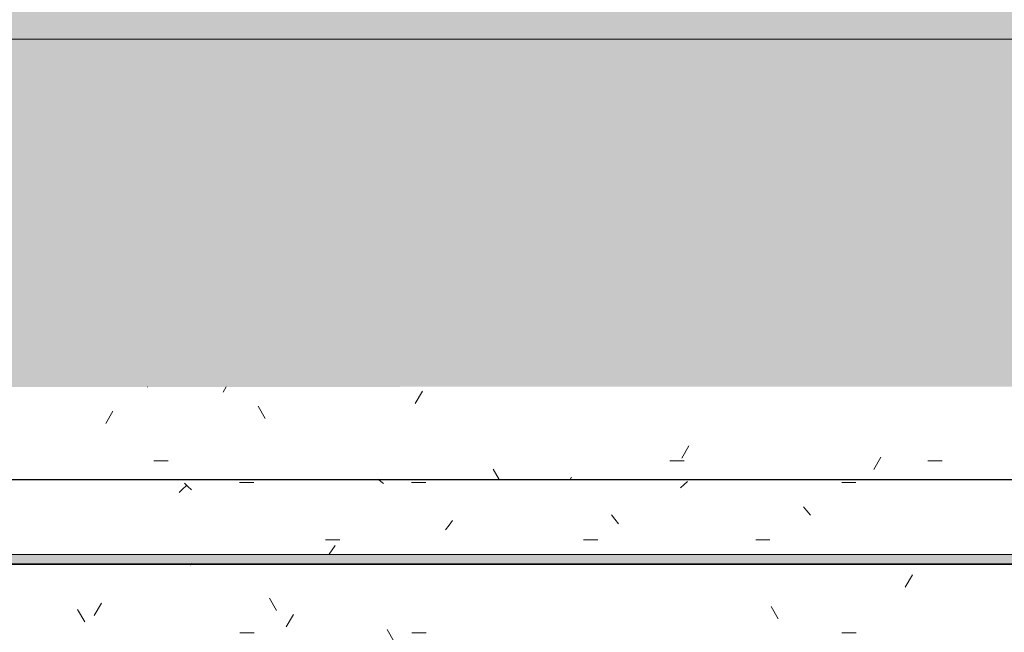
# Model space of a CAD drawing. Header units: millimetres. Extents: x -62758 to 78208, y -26429 to 33271.
# Tile 828 of 1056: x -15759 to -13433, y 30075 to 31523. Entities that reach past the tile are written whole.
import ezdxf

# ---------------------------------------------------------------- set-up
doc = ezdxf.new("R2010")
doc.units = ezdxf.units.MM
for name, color, linetype, lineweight in [('A-FLOR', 192, 'Continuous', 18), ('A-FLOR-PATT', 8, 'Continuous', 18), ('A-GENM', 13, 'Continuous', 9)]:
    doc.layers.add(name, color=color, linetype=linetype, lineweight=lineweight)
pattern_1 = [(0, (0, 0), (812.8, 203.2), [33.528, -576.072, 33.528, -576.072, -3251.2]), (0, (0, 0), (812.8, 203.2), [-1219.2, 33.528, -1185.672, 33.528, -576.072, -1422.4]), (0, (0, 0), (812.8, 203.2), [-3048, 33.528, -372.872, 33.528, -982.472]), (120, (304.8, 101.6), (-582.3764, 602.30545), [33.528, -576.072, 33.528, -576.072, -3251.2]), (120, (304.8, 101.6), (-582.3764, 602.30545), [-1219.2, 33.528, -1185.672, 33.528, -576.072, -1422.4]), (120, (304.8, 101.6), (-582.3764, 602.30545), [-3048, 33.528, -372.872, 33.528, -982.472]), (240, (406.4, 508), (-230.4236, -805.50545), [33.528, -576.072, 33.528, -576.072, -3251.2]), (240, (406.4, 508), (-230.4236, -805.50545), [-1219.2, 33.528, -1185.672, 33.528, -576.072, -1422.4]), (240, (406.4, 508), (-230.4236, -805.50545), [-3048, 33.528, -372.872, 33.528, -982.472])]

# ---------------------------------------------------------------- blocks, each defined once
blk = doc.blocks.new('FP_178-PLANTA DE IMPERMEABILIZAÇÃO - TÉRREO')
at = {"layer": 'A-GENM', "lineweight": 5}
for p, q in [((-15356.9, 30234.4), (-15357, 30234.4)), ((-15356.8, 30234.4), (-15356.9, 30234.4)), ((-15356.7, 30234.5), (-15356.8, 30234.4)), ((-15356.6, 30234.5), (-15356.7, 30234.5)), ((-15356.5, 30234.5), (-15356.6, 30234.5)), ((-15356.4, 30234.6), (-15356.5, 30234.5)), ((-15356.3, 30234.6), (-15356.4, 30234.6)), ((-15356.2, 30234.7), (-15356.3, 30234.6)), ((-15356.1, 30234.8), (-15356.2, 30234.7)), ((-15356, 30234.8), (-15356.1, 30234.8)), ((-15355.9, 30234.9), (-15356, 30234.8)), ((-15355.8, 30235), (-15355.9, 30234.9)), ((-15355.7, 30235.1), (-15355.8, 30235)), ((-15355.6, 30235.2), (-15355.7, 30235.1)), ((-15355.5, 30235.3), (-15355.6, 30235.2)), ((-15355.4, 30235.4), (-15355.5, 30235.3)), ((-15355.3, 30235.5), (-15355.4, 30235.4))]:
    blk.add_line(p, q, dxfattribs=at)
blk = doc.blocks.new('FP_181-PLANTA DE IMPERMEABILIZAÇÃO - TÉRREO')
at = {"layer": 'A-GENM', "lineweight": 5}
for p, q in [((-15356.9, 30234.4), (-15357, 30234.4)), ((-15356.8, 30234.4), (-15356.9, 30234.4)), ((-15356.7, 30234.5), (-15356.8, 30234.4)), ((-15356.6, 30234.5), (-15356.7, 30234.5)), ((-15356.5, 30234.5), (-15356.6, 30234.5)), ((-15356.4, 30234.6), (-15356.5, 30234.5)), ((-15356.3, 30234.6), (-15356.4, 30234.6)), ((-15356.2, 30234.7), (-15356.3, 30234.6)), ((-15356.1, 30234.8), (-15356.2, 30234.7)), ((-15356, 30234.8), (-15356.1, 30234.8)), ((-15355.9, 30234.9), (-15356, 30234.8)), ((-15355.8, 30235), (-15355.9, 30234.9)), ((-15355.7, 30235.1), (-15355.8, 30235)), ((-15355.6, 30235.2), (-15355.7, 30235.1)), ((-15355.5, 30235.3), (-15355.6, 30235.2)), ((-15355.4, 30235.4), (-15355.5, 30235.3)), ((-15355.3, 30235.5), (-15355.4, 30235.4))]:
    blk.add_line(p, q, dxfattribs=at)
blk = doc.blocks.new('FP_183-PLANTA DE IMPERMEABILIZAÇÃO - TÉRREO')
at = {"layer": 'A-GENM', "lineweight": 5}
for p, q in [((-15356.9, 30234.4), (-15357, 30234.4)), ((-15356.8, 30234.4), (-15356.9, 30234.4)), ((-15356.7, 30234.5), (-15356.8, 30234.4)), ((-15356.6, 30234.5), (-15356.7, 30234.5)), ((-15356.5, 30234.5), (-15356.6, 30234.5)), ((-15356.4, 30234.6), (-15356.5, 30234.5)), ((-15356.3, 30234.6), (-15356.4, 30234.6)), ((-15356.2, 30234.7), (-15356.3, 30234.6)), ((-15356.1, 30234.8), (-15356.2, 30234.7)), ((-15356, 30234.8), (-15356.1, 30234.8)), ((-15355.9, 30234.9), (-15356, 30234.8)), ((-15355.8, 30235), (-15355.9, 30234.9)), ((-15355.7, 30235.1), (-15355.8, 30235)), ((-15355.6, 30235.2), (-15355.7, 30235.1)), ((-15355.5, 30235.3), (-15355.6, 30235.2)), ((-15355.4, 30235.4), (-15355.5, 30235.3)), ((-15355.3, 30235.5), (-15355.4, 30235.4))]:
    blk.add_line(p, q, dxfattribs=at)
blk = doc.blocks.new('FP_185-PLANTA DE IMPERMEABILIZAÇÃO - TÉRREO')
at = {"layer": 'A-GENM', "lineweight": 5}
for p, q in [((-15356.9, 30234.4), (-15357, 30234.4)), ((-15356.8, 30234.4), (-15356.9, 30234.4)), ((-15356.7, 30234.5), (-15356.8, 30234.4)), ((-15356.6, 30234.5), (-15356.7, 30234.5)), ((-15356.5, 30234.5), (-15356.6, 30234.5)), ((-15356.4, 30234.6), (-15356.5, 30234.5)), ((-15356.3, 30234.6), (-15356.4, 30234.6)), ((-15356.2, 30234.7), (-15356.3, 30234.6)), ((-15356.1, 30234.8), (-15356.2, 30234.7)), ((-15356, 30234.8), (-15356.1, 30234.8)), ((-15355.9, 30234.9), (-15356, 30234.8)), ((-15355.8, 30235), (-15355.9, 30234.9)), ((-15355.7, 30235.1), (-15355.8, 30235)), ((-15355.6, 30235.2), (-15355.7, 30235.1)), ((-15355.5, 30235.3), (-15355.6, 30235.2)), ((-15355.4, 30235.4), (-15355.5, 30235.3)), ((-15355.3, 30235.5), (-15355.4, 30235.4))]:
    blk.add_line(p, q, dxfattribs=at)
blk = doc.blocks.new('FP_187-PLANTA DE IMPERMEABILIZAÇÃO - TÉRREO')
at = {"layer": 'A-GENM', "color": 130, "lineweight": 5}
blk.add_line((-18567, 30235.6), (-11022.5, 30235.6), dxfattribs=at)
at = {"layer": 'A-GENM', "lineweight": 5}
for p, q in [((-15356.8, 30234.4), (-15356.9, 30234.4)), ((-15356.7, 30234.4), (-15356.8, 30234.4)), ((-15356.6, 30234.5), (-15356.7, 30234.4)), ((-15356.5, 30234.5), (-15356.6, 30234.5)), ((-15356.4, 30234.5), (-15356.5, 30234.5)), ((-15356.3, 30234.6), (-15356.4, 30234.5)), ((-15356.2, 30234.6), (-15356.3, 30234.6)), ((-15356.1, 30234.7), (-15356.2, 30234.6)), ((-15356, 30234.8), (-15356.1, 30234.7)), ((-15355.9, 30234.8), (-15356, 30234.8)), ((-15355.8, 30234.9), (-15355.9, 30234.8)), ((-15355.7, 30235), (-15355.8, 30234.9)), ((-15355.6, 30235.1), (-15355.7, 30235)), ((-15355.5, 30235.2), (-15355.6, 30235.1)), ((-15355.4, 30235.3), (-15355.5, 30235.2)), ((-15355.3, 30235.4), (-15355.4, 30235.3)), ((-15355.2, 30235.5), (-15355.3, 30235.4)), ((-15355.1, 30235.7), (-15355.2, 30235.5)), ((-15355, 30235.8), (-15355.1, 30235.7)), ((-15354.9, 30235.9), (-15355, 30235.8)), ((-15354.8, 30236.1), (-15354.9, 30235.9)), ((-15354.7, 30236.2), (-15354.8, 30236.1)), ((-15354.6, 30236.4), (-15354.7, 30236.2)), ((-15354.5, 30236.5), (-15354.6, 30236.4)), ((-15354.4, 30236.7), (-15354.5, 30236.5)), ((-15354.3, 30236.9), (-15354.4, 30236.7)), ((-15354.2, 30237), (-15354.3, 30236.9)), ((-15354.1, 30237.2), (-15354.2, 30237)), ((-15354, 30237.4), (-15354.1, 30237.2))]:
    blk.add_line(p, q, dxfattribs=at)
blk = doc.blocks.new('FP_189-PLANTA DE IMPERMEABILIZAÇÃO - TÉRREO')
at = {"layer": 'A-GENM', "lineweight": 5}
for p, q in [((-15362.1, 30420), (-15370.5, 30427.5)), ((-15240, 30429.5), (-15206.5, 30429.5)), ((-14906.2, 30431.8), (-14912.3, 30436.8)), ((-14900.2, 30426.6), (-14906.2, 30431.8)), ((-14833.6, 30429.5), (-14800.1, 30429.5)), ((-14190, 30424.2), (-14198.4, 30416.5)), ((-14181.7, 30431.5), (-14190, 30424.2)), ((-13817.6, 30429.5), (-13784.1, 30429.5)), ((-15374.7, 30413.5), (-15383.1, 30405.3)), ((-15366.3, 30421.3), (-15374.7, 30413.5)), ((-15353.7, 30412.1), (-15362.1, 30420)), ((-13899.8, 30362.1), (-13908.2, 30372)), ((-13891.5, 30351.9), (-13899.8, 30362.1)), ((-14736.8, 30339.2), (-14745.2, 30328.3)), ((-14353.4, 30342.7), (-14361.8, 30353.2)), ((-14345, 30331.9), (-14353.4, 30342.7)), ((-14745.2, 30328.3), (-14753.6, 30317.1)), ((-15036.8, 30293.6), (-15003.3, 30293.6)), ((-14427.2, 30293.6), (-14393.7, 30293.6)), ((-14020.8, 30293.6), (-13987.3, 30293.6)), ((-15021.3, 30270.1), (-15028.2, 30259.8)), ((-15014.4, 30280.3), (-15021.3, 30270.1))]:
    blk.add_line(p, q, dxfattribs=at)
blk = doc.blocks.new('FP_190-PLANTA DE IMPERMEABILIZAÇÃO - TÉRREO')
at = {"layer": 'A-GENM', "color": 130, "lineweight": 5}
blk.add_line((-11022.5, 30436.3), (-18567, 30436.3), dxfattribs=at)
blk = doc.blocks.new('Brises20 - Brises-4973484-PLANTA DE IMPERMEABILIZAÇÃO - TÉRREO')
at = {"layer": 'A-GENM', "lineweight": 5}
blk.add_hatch(color=41, dxfattribs=at).paths.add_polyline_path([(-18568.6, 30237.3), (-11022.5, 30237.3), (-11022.5, 30259.2), (-18568.6, 30259.2), (-18568.6, 30242.8)])
at = {"layer": 'A-GENM', "color": 130, "lineweight": 5}
blk.add_line((-11022.5, 30435.8), (-18567, 30435.8), dxfattribs=at)
at = {"layer": 'A-GENM', "color": 90}
for p, q in [((-11022.5, 30259.2), (-18568.6, 30259.2)), ((-18568.6, 30237.3), (-11022.5, 30237.3))]:
    blk.add_line(p, q, dxfattribs=at)
at = {"layer": 'A-GENM', "color": 130, "lineweight": 5}
for name in ['FP_190-PLANTA DE IMPERMEABILIZAÇÃO - TÉRREO', 'FP_189-PLANTA DE IMPERMEABILIZAÇÃO - TÉRREO', 'FP_187-PLANTA DE IMPERMEABILIZAÇÃO - TÉRREO', 'FP_178-PLANTA DE IMPERMEABILIZAÇÃO - TÉRREO', 'FP_181-PLANTA DE IMPERMEABILIZAÇÃO - TÉRREO', 'FP_183-PLANTA DE IMPERMEABILIZAÇÃO - TÉRREO', 'FP_185-PLANTA DE IMPERMEABILIZAÇÃO - TÉRREO']:
    blk.add_blockref(name, (0, 0), dxfattribs=at)
blk = doc.blocks.new('BE-PMSa-MOD-ARQ-ESCOLA-EX-000-R_0056_rvt-1-PLANTA DE IMPERMEABILIZAÇÃO - TÉRREO')
at = {"layer": 'A-FLOR-PATT', "lineweight": 5}
h = blk.add_hatch(dxfattribs=at)
h.set_pattern_fill('FP_7', color=31, style=0, pattern_type=2)
h.set_pattern_definition(pattern_1)
h.paths.add_polyline_path([(-21335.5, 7705.9), (-21335.5, 10261.3), (-20691.5, 10262.1), (-20691.5, 10507.9), (-20249.5, 10507.9), (-20249.5, 10261.3), (-14566.5, 10262.1), (-14566.5, 10507.9), (-14124.5, 10507.9), (-14124.5, 10261.4), (-13021.5, 10262.1), (-13021.5, 10462.9), (-12669.5, 10462.9), (-12669.1, 10261.4), (-12135.5, 10261.4), (-12135.5, 10260.2), (-7685.5, 10260.2), (-7685.5, 10478.9), (-7295.5, 10478.9), (-7295.5, 10260.2), (-2935.5, 10260.2), (-2935.5, 10229.1), (-2918, 10224.4), (-2905.2, 10211.6), (-2900.9, 10192.8), (-2906, 10175.9), (-2913.4, 10168.4), (-2900.9, 10155.9), (-2895.5, 10135.9), (-2844.4, 10135.9), (-2844.4, 10478.9), (-2454.4, 10478.9), (-2454.4, 10135.9), (-1629.5, 10135.9), (-1629.5, 10478.9), (-1445.5, 10478.9), (-1445.5, 12840.9), (-2430.4, 12840.9), (-2430.4, 12609.4), (-2868.4, 12609.4), (-2868.4, 12840.9), (-7295.5, 12840.9), (-7295.5, 12633.9), (-7685.5, 12633.9), (-7685.5, 12840.9), (-12929.5, 12840.9), (-12929.5, 12604.9), (-13416.5, 12604.9), (-13416.5, 12840.9), (-14474.5, 12840.9), (-14474.5, 12604.9), (-14916.5, 12604.9), (-14916.5, 12840.9), (-20249.5, 12840.9), (-20249.5, 12604.9), (-20691.5, 12604.9), (-20691.5, 12840.9), (-25674.5, 12840.9), (-25674.5, 12604.9), (-26116.5, 12604.9), (-26116.5, 12840.9), (-27395.5, 12840.9), (-27395.5, 7705.9), (-26974.2, 7705.9)])
h.paths.add_polyline_path([(-26114.5, 10066.9), (-26114.5, 10506.9), (-25676.5, 10506.9), (-25676.5, 10066.9), (-26099.5, 10066.9)])
h.paths.add_polyline_path([(-7637.5, 10139.9), (-7637.5, 10433.9), (-7640.5, 10433.9), (-7640.5, 10139.9)])
h.paths.add_polyline_path([(-7343.5, 10139.9), (-7340.5, 10139.9), (-7340.5, 10433.9), (-7343.5, 10433.9), (-7343.5, 10142.9)])
h.paths.add_polyline_path([(-2931.6, 10174.8), (-2927.7, 10175.9), (-2922.7, 10178.8), (-2917.3, 10186.6), (-2915.9, 10190.6), (-2915.9, 10197.6), (-2918.2, 10204.1), (-2922.7, 10209.4), (-2931.2, 10213.3), (-2935.5, 10213.3), (-2934.5, 10175.6), (-2933.4, 10175.3)])
h.paths.add_polyline_path([(3940.5, 31476.9), (3940.5, 32334.9), (-33454.5, 32775.7), (-33454.5, 31476.9), (3679.7, 31476.9)])
h = blk.add_hatch(dxfattribs=at)
h.set_pattern_fill('FP_4', color=215, style=0, pattern_type=2)
h.set_pattern_definition(pattern_1)
h.paths.add_polyline_path([(8062.7, -25998.1), (8062.3, -23358.1), (4164, -23358.1), (4164, -23525.1), (3827, -23525.1), (3827, -23191.1), (3905.3, -23191.1), (3905.3, -18903.1), (2757.5, -18903.1), (2757.5, -18555), (-23, -18555.6), (-23, -21908.1), (-7307.5, -21908.1), (-7307.5, -21924.6), (-7387.5, -21924.6), (-7387.5, -21844.6), (-7477.5, -21845.5), (-7477.5, -24004.6), (-7387.5, -24004.6), (-7387.5, -23924.6), (-7307.5, -23924.6), (-7307.5, -24004.6), (-7327.5, -24004.6), (-7327.5, -25691.8), (-379.6, -25830.1), (-379.6, -24203.6), (420.4, -24203.6), (420.4, -24198.6), (470.4, -24198.6), (470.4, -24203.6), (495.4, -24203.6), (495.4, -24303.6), (995.4, -24303.6), (995.4, -24203.6), (1020.4, -24203.6), (1020.4, -24198.6), (1070.4, -24198.6), (1070.4, -24203.6), (2104.7, -24203.6), (2104.7, -25879.5), (5723.3, -25951.5)])
h.paths.add_polyline_path([(1954.7, -25876.5), (1954.7, -24353.6), (1070.4, -24353.6), (1070.4, -24358.6), (1020.4, -24358.6), (1020.4, -24353.6), (559.6, -24353.6), (559.6, -24359.6), (542.9, -24359.6), (543.5, -24377.4), (548.2, -24388.1), (560.4, -24393.1), (636, -24393.1), (644.8, -24388.3), (648.2, -24381.6), (649, -24380.6), (660.8, -24380.6), (661.8, -24384.9), (658, -24395.7), (648.3, -24404.7), (639.7, -24407), (635.4, -24407.1), (635.4, -24408.1), (560.4, -24407.1), (549.8, -24405.3), (542.6, -24402.2), (532.3, -24391.9), (527.9, -24375.6), (527.9, -24359.6), (511.3, -24359.6), (511.3, -24353.6), (470.4, -24353.6), (470.4, -24358.6), (420.4, -24358.6), (420.4, -24353.6), (-229.6, -24353.6), (-229.6, -25833.1), (1636.1, -25870.2)])
h.paths.add_polyline_path([(1220.5, -24152.1), (1210.8, -24150.9), (1201.8, -24147.1), (1194, -24141.1), (1188.1, -24133.4), (1184.3, -24124.3), (1183, -24114.6), (1184.3, -24104.9), (1188.1, -24095.9), (1194, -24088.1), (1201.8, -24082.2), (1210.8, -24078.4), (1220.5, -24077.1), (1230.3, -24078.4), (1239.3, -24082.2), (1247.1, -24088.1), (1253, -24095.9), (1256.8, -24104.9), (1258, -24114.6), (1256.8, -24124.3), (1253, -24133.4), (1247.1, -24141.1), (1239.3, -24147.1), (1230.3, -24150.9)])
h.paths.add_polyline_path([(-7197.5, -23914.6), (-7197.5, -23874.6), (-6257.5, -23874.6), (-6257.5, -23914.6), (-6538.3, -23914.6)])
h.paths.add_polyline_path([(-809.2, -23052), (-807.5, -23049.7), (-811, -23049.7), (-812, -23050.2)])
h.paths.add_polyline_path([(-806.7, -23019.7), (-810.5, -23020.9), (-809.2, -23022.1), (-808, -23020.9)])
h.paths.add_polyline_path([(-811.7, -22969.7), (-808, -22968.6), (-809.3, -22967.4), (-810.5, -22968.6)])
h.paths.add_polyline_path([(-809.2, -22965), (-805.7, -22969.7), (-805.7, -22968.8), (-808, -22966.3)])
h.paths.add_polyline_path([(-813.6, -22969.7), (-811.7, -22969.7), (-811.7, -22967.7), (-812.8, -22968.9)])
h.paths.add_polyline_path([(-809.2, -23052), (-813.8, -23049.7), (-812.7, -23049.7), (-812.8, -23048.8), (-814.2, -23039.8), (-813.5, -23024.5), (-813.7, -23019.7), (-814.2, -23019.7), (-813.4, -22939.4), (-806.7, -22939.1), (-804.6, -22940.2), (-804.3, -22947.6), (-804.9, -22954.7), (-804.4, -22964.1), (-804.2, -22969.7), (-804.9, -23019.7), (-805.7, -23019.7), (-804.3, -23035.3), (-805.2, -23047), (-804.9, -23049.1), (-804.9, -23050.5)])
h.paths.add_polyline_path([(-7197.5, -21974.6), (-7197.5, -21934.6), (-6257.5, -21934.6), (-6257.5, -21974.6), (-6538.3, -21974.6)])
h.paths.add_polyline_path([(662.2, -18385), (1303.1, -18385), (1303.1, -18379), (1322.2, -18379), (1322.2, -18343), (1227.2, -18343), (1227.2, -18333), (1332.2, -18333), (1332.2, -18379), (1351.4, -18379), (1351.4, -18385), (1373.1, -18385), (1373.1, -18379), (1392.2, -18379), (1392.2, -18333), (1497.2, -18333), (1497.2, -18343), (1402.2, -18343), (1402.2, -18379), (1421.4, -18379), (1421.4, -18385), (2587.5, -18385), (2587.5, -16955.6), (137, -16955.6), (137, -18385), (614.3, -18385)])
h.paths.add_polyline_path([(3326.8, -18212.6), (3330.4, -18211.1), (3331.8, -18207.6), (3330.4, -18204.1), (3326.8, -18202.6), (3323.3, -18204.1), (3321.8, -18207.6), (3323.3, -18211.1), (3325.5, -18212.4)])
h.paths.add_polyline_path([(3485.9, -18212.6), (3489.4, -18211.1), (3490.9, -18207.6), (3489.4, -18204.1), (3485.9, -18202.6), (3482.3, -18204.1), (3480.9, -18207.6), (3482.3, -18211.1), (3484.6, -18212.4)])
h.paths.add_polyline_path([(3326.8, -17508.6), (3330.4, -17507.2), (3331.8, -17503.6), (3330.4, -17500.1), (3326.8, -17498.6), (3323.3, -17500.1), (3321.8, -17503.6), (3323.3, -17507.2), (3325.5, -17508.5)])
h.paths.add_polyline_path([(3485.9, -17508.6), (3489.4, -17507.2), (3490.9, -17503.6), (3489.4, -17500.1), (3485.9, -17498.6), (3482.3, -17500.1), (3480.9, -17503.6), (3482.3, -17507.2), (3484.6, -17508.5)])
h.paths.add_polyline_path([(3168.8, -16958.1), (3776.5, -16958.1), (3776.5, -16955.6), (2757.5, -16955.6), (2757.5, -16958.1), (3107.5, -16958.1)])
h.paths.add_polyline_path([(869.5, 29873.2), (889.5, 29873.2), (889.5, 29878.5), (805.5, 29878.5), (805.5, 29873.2)])
h.paths.add_polyline_path([(-22120.5, 29873.2), (-22100.5, 29873.2), (-22100.5, 29878.5), (-22187, 29878.5), (-22187, 29873.2)])
h.paths.add_polyline_path([(-31061.4, 29879.1), (-30483.5, 29879.1), (-30483.5, 29923.5), (-30349.5, 29923.5), (-30349.5, 30655.3), (-30339.5, 30655.3), (-30339.5, 30838.5), (-30049.5, 30838.5), (-30049.5, 30655.3), (-22477, 30655.5), (-22477, 30838.5), (-22187, 30838.5), (-22187, 29923.5), (-22055.5, 29923.5), (-22055.5, 29879.1), (-18964.5, 29879.1), (-18964.5, 29893.7), (-18916.5, 29893.7), (-18916.5, 30655.3), (-18857, 30655.3), (-18857, 30838.5), (-18567, 30838.5), (-18567, 30655.3), (-10982, 30655.5), (-10982, 30838.5), (-10692, 30838.5), (-10692, 29893.7), (-10584.5, 29893.7), (-10584.5, 29881.9), (-7498.5, 29881.9), (-7498.5, 29923.5), (-7369.5, 29923.5), (-7369.5, 30838.5), (-7079.5, 30838.5), (-7079.5, 30655.3), (515.5, 30655.8), (515.5, 30838.5), (805.5, 30838.5), (805.5, 29923.5), (934.5, 29923.5), (934.5, 29881.6), (3800.5, 29881.6), (3800.5, 29893.7), (3905.5, 29893.7), (3905.5, 30838.5), (3940.5, 30838.5), (3940.5, 31476.9), (-33457, 31476.8), (-33457, 29918.2), (-33325.5, 29918.2), (-33325.5, 29879.1), (-33105, 29879.1)])
h.paths.add_polyline_path([(-20518.5, 31038.4), (-20516, 31036), (-20514.8, 31038.4), (-20517.3, 31038.4)])
h.paths.add_polyline_path([(-20520.4, 31038.4), (-20517.3, 31036.1), (-20519.6, 31038.4)])
h.paths.add_polyline_path([(-20518.5, 31088.4), (-20514.8, 31089.5), (-20516, 31090.7), (-20517.3, 31089.5)])
h.paths.add_polyline_path([(-20519.6, 31088.4), (-20518.5, 31088.4), (-20518.6, 31089.7)])
h.paths.add_polyline_path([(-20516, 31120.6), (-20518.5, 31118.6), (-20514.2, 31118.4), (-20514.2, 31119.4), (-20515.5, 31120.3)])
h.paths.add_polyline_path([(-20511.7, 31038.4), (-20513.5, 31038.4), (-20513.5, 31036.4), (-20512.5, 31037.5)])
h.paths.add_polyline_path([(-20516, 31007.2), (-20520.7, 31008.9), (-20521, 31016.3), (-20520.4, 31023.3), (-20520.9, 31032.7), (-20521, 31038.4), (-20520.4, 31088.4), (-20519.6, 31088.4), (-20521, 31103.9), (-20520.1, 31115.6), (-20520.4, 31117.8), (-20514.8, 31120.2), (-20511.7, 31119.1), (-20512.5, 31118.3), (-20512.5, 31117.4), (-20511.1, 31108.4), (-20511.8, 31093.1), (-20511.6, 31088.4), (-20511, 31088.4), (-20511.9, 31008), (-20515.2, 31007.3)])
h = blk.add_hatch(dxfattribs=at)
h.set_pattern_fill('FP_4', color=215, style=0, pattern_type=2)
h.set_pattern_definition(pattern_1)
h.paths.add_polyline_path([(-18285.4, 29881.9), (-18177, 29881.9), (-18177, 29911.9), (-15377, 29911), (-15377, 29881.9), (-14217, 29881.9), (-14217, 29911.9), (-11417, 29911), (-11417, 29881.9), (-10984.5, 29881.9), (-10984.5, 30309.4), (-11022.5, 30309.4), (-11022.5, 30235.6), (-18567, 30235.6), (-18567, 29881.9), (-18288.7, 29881.9)])
h.paths.add_polyline_path([(-18288.7, 29886.7), (-18294.9, 29888.4), (-18297.5, 29890.4), (-18300.8, 29896), (-18300.8, 29902.5), (-18297.5, 29908.1), (-18289, 29911.7), (-18285.4, 29911.3), (-18279.3, 29907.1), (-18276.6, 29902.5), (-18276.6, 29896), (-18279.8, 29890.4), (-18285.4, 29887.1)])
h.paths.add_polyline_path([(-18393.7, 29970.6), (-18419.6, 29974), (-18443.7, 29984), (-18464.4, 29999.8), (-18480.3, 30020.6), (-18490.3, 30044.7), (-18493.7, 30070.6), (-18490.3, 30096.4), (-18480.3, 30120.6), (-18464.4, 30141.3), (-18443.7, 30157.2), (-18419.6, 30167.1), (-18393.7, 30170.6), (-18367.8, 30167.1), (-18343.7, 30157.2), (-18323, 30141.3), (-18307.1, 30120.6), (-18297.1, 30096.4), (-18293.7, 30070.6), (-18297.1, 30044.7), (-18307.1, 30020.6), (-18323, 29999.8), (-18343.7, 29984), (-18367.8, 29974)])
h.paths.add_polyline_path([(-10984.5, 30379), (-10984.5, 30655.3), (-18567, 30655.3), (-18567, 30436.3), (-11022.5, 30435.8), (-11022.5, 30379)])
at = {"layer": 'A-FLOR', "color": 170, "lineweight": 5}
blk.add_line((3940.5, 31476.9), (-33457, 31476.9), dxfattribs=at)
at = {"layer": 'A-GENM', "color": 170, "lineweight": 5}
blk.add_blockref('Brises20 - Brises-4973484-PLANTA DE IMPERMEABILIZAÇÃO - TÉRREO', (0, 0), dxfattribs=at)

msp = doc.modelspace()

# ---------------------------------------------------------------- block references
at = {"lineweight": 5}
msp.add_blockref('BE-PMSa-MOD-ARQ-ESCOLA-EX-000-R_0056_rvt-1-PLANTA DE IMPERMEABILIZAÇÃO - TÉRREO', (0, 0), dxfattribs=at)

doc.saveas('drawing.dxf')
